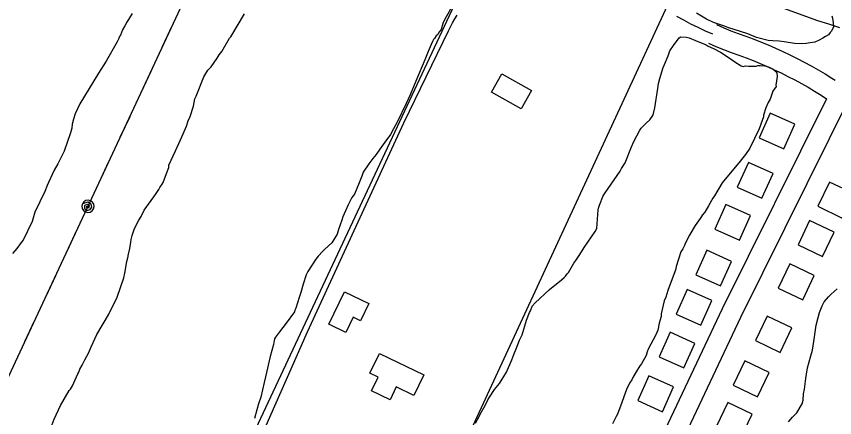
# Model space of a CAD drawing. Extents: x 3704301 to 3742427, y 506229 to 532009.
# Drawn here: x 3725353 to 3726564, y 528658 to 529253 of the extents above; entities that cross this region are included whole.
import ezdxf

# ---------------------------------------------------------------- set-up
doc = ezdxf.new("R2010")
doc.units = 0
for name, color, linetype in [('V-BLDG-OTLN', 7, 'Continuous'), ('V-ROAD-CNTR', 7, 'Continuous'), ('V-SITE-OTLN', 7, 'Continuous'), ('V-SITE-VEGE', 7, 'Continuous'), ('V-TOPO-SHOR', 7, 'Continuous'), ('V-UTIL-LINE', 7, 'Continuous')]:
    doc.layers.add(name, color=color, linetype=linetype)

msp = doc.modelspace()

# ---------------------------------------------------------------- linework, layer by layer
at = {"layer": 'V-BLDG-OTLN'}
for points in [[(3726071.2, 529167.3), (3726115.2, 529143), (3726100.1, 529115.8), (3726056.2, 529140.2)], [(3726488.5, 529056.3), (3726504.8, 529092.8), (3726468.3, 529109.1), (3726452, 529072.6)], [(3726456.2, 528983.3), (3726472.5, 529019.8), (3726436, 529036.1), (3726419.7, 528999.6)], [(3726556.1, 529007.2), (3726538.8, 528971.2), (3726574.9, 528953.9), (3726592.2, 528990)], [(3726422.9, 528921.2), (3726439.2, 528957.7), (3726402.7, 528974), (3726386.4, 528937.5)], [(3726526.7, 528950.3), (3726509.5, 528914.2), (3726545.6, 528896.9), (3726562.8, 528933)], [(3726394.9, 528853.2), (3726411.3, 528889.7), (3726374.8, 528906.1), (3726358.4, 528869.6)], [(3726497.5, 528886.1), (3726480.3, 528850), (3726516.4, 528832.8), (3726533.6, 528868.9)], [(3725815.1, 528796.8), (3725838.4, 528844.6), (3725874.4, 528827.1), (3725862, 528801.7), (3725851.3, 528806.9), (3725840.4, 528784.5)], [(3726365.6, 528795.3), (3726381.9, 528831.8), (3726345.4, 528848.1), (3726329.1, 528811.6)], [(3726464.1, 528808.3), (3726446.8, 528772.2), (3726482.9, 528754.9), (3726500.2, 528791)], [(3726340.5, 528731.7), (3726356.8, 528768.2), (3726320.3, 528784.6), (3726304, 528748)], [(3725890.3, 528753.3), (3725955.7, 528721.8), (3725941, 528691.2), (3725915.1, 528703.7), (3725905.9, 528684.7), (3725878.5, 528697.9), (3725888.2, 528718), (3725876.1, 528723.9)], [(3726430.9, 528742.4), (3726413.6, 528706.3), (3726449.7, 528689), (3726467, 528725.1)], [(3726309.1, 528667), (3726325.5, 528703.6), (3726288.9, 528719.9), (3726272.6, 528683.4)], [(3726405.7, 528680.7), (3726388.4, 528644.6), (3726424.5, 528627.4), (3726441.8, 528663.4)]]:
    msp.add_lwpolyline(points, close=True, dxfattribs=at)
at = {"layer": 'V-ROAD-CNTR'}
for points in [[(3725713.1, 528625.1), (3725783.6, 528785.3), (3725858.9, 528948.2), (3725926.3, 529094.7), (3725992.6, 529231.3), (3725995.5, 529237.3), (3725998.5, 529243.1), (3726001.7, 529248.9), (3726005.1, 529254.6)], [(3726329.6, 529253), (3726340, 529247.3), (3726350.6, 529241.8), (3726361.2, 529236.5), (3726372, 529231.4), (3726382.8, 529226.6)], [(3726388.7, 529240.4), (3726399.5, 529235.7), (3726410.2, 529231.4), (3726421.1, 529227.2), (3726432.1, 529223.3), (3726443.2, 529219.2), (3726454.2, 529214.9), (3726465.2, 529210.4), (3726476.1, 529205.7), (3726486.9, 529200.8), (3726497.6, 529195.7), (3726508.2, 529190.4), (3726518.7, 529185), (3726529.1, 529179.3), (3726539.4, 529173.4), (3726549.6, 529167.3), (3726559.7, 529161.1), (3726564.5, 529158)], [(3726376.9, 529212.8), (3726388, 529208), (3726399.2, 529203.5), (3726410.6, 529199.1), (3726421.9, 529195.1), (3726432.6, 529191.1), (3726443.1, 529187), (3726453.6, 529182.8), (3726464, 529178.3), (3726474.3, 529173.6), (3726484.5, 529168.8), (3726494.6, 529163.7), (3726504.6, 529158.5), (3726514.5, 529153.1), (3726524.3, 529147.5), (3726534, 529141.7), (3726543.6, 529135.7), (3726551.5, 529130.7)], [(3726588, 529137), (3726424.6, 528806.5), (3726280.7, 528501.6), (3726089.1, 528083.8), (3726013.9, 527920)], [(3726551.5, 529130.7), (3726397.5, 528819.3), (3726253.5, 528514.3), (3726061.8, 528096.3), (3725986.8, 527932.8)]]:
    msp.add_lwpolyline(points, dxfattribs=at)
at = {"layer": 'V-SITE-OTLN'}
msp.add_lwpolyline([(3725753.9, 528054.4), (3725617.4, 528118.9), (3725490.7, 528178.8), (3726019.7, 529309.4), (3726038.4, 529304.8), (3726068.5, 529363.9), (3726317.8, 529272.2), (3726312.9, 529261.6), (3725914.8, 528400.5)], close=True, dxfattribs=at)
at = {"layer": 'V-SITE-VEGE'}
for points in [[(3725524.4, 529256.8), (3725516.5, 529244.1), (3725513.3, 529238.6), (3725510.2, 529232.6), (3725507.1, 529224.9), (3725505.5, 529222.7), (3725504, 529218.9), (3725501.9, 529215), (3725485.6, 529186.4), (3725474.6, 529168.3), (3725446.7, 529123.1), (3725439.9, 529108.3), (3725437.4, 529100.1), (3725435.3, 529093), (3725434.9, 529087), (3725432.9, 529079.9), (3725423.7, 529053.1), (3725419, 529043.2), (3725414.3, 529034.4), (3725409, 529025), (3725400.7, 529006.4), (3725398.6, 529002), (3725395, 528993.2), (3725380.4, 528962.5), (3725376.3, 528948.8), (3725362.8, 528921.3), (3725360.1, 528917.5), (3725353.8, 528908.6), (3725347.4, 528901.4)], [(3725432.9, 528700.5), (3725436.1, 528705.5), (3725443.9, 528723.1), (3725445.5, 528725.3), (3725447, 528730.2), (3725450.1, 528735.7), (3725454.3, 528743.9), (3725460.1, 528754.9), (3725463.7, 528763.2), (3725472, 528781.3), (3725489.4, 528810.4), (3725492, 528815.9), (3725498.8, 528829.1), (3725501.9, 528836.8), (3725512.2, 528865.3), (3725513.6, 528872.4), (3725516.6, 528889.3), (3725518.1, 528894.7), (3725519, 528900.2), (3725521, 528908.9), (3725522.5, 528918.2), (3725522.9, 528922), (3725524.5, 528928), (3725528, 528938.4), (3725534.3, 528950.5), (3725537.5, 528956), (3725542.2, 528965.4), (3725552.2, 528979.7), (3725556.4, 528985.2), (3725559.6, 528990.2), (3725563.8, 528996.2), (3725565.4, 528999), (3725568.6, 529004), (3725570.1, 529006.7), (3725575.3, 529019.9), (3725578.4, 529028.6), (3725578.8, 529032.4), (3725588.2, 529053.3), (3725596, 529069.8), (3725599.6, 529078.5), (3725604.8, 529090), (3725607.4, 529097.7), (3725610, 529104.3), (3725615.1, 529119.6), (3725617.1, 529130.5), (3725619.1, 529134.4), (3725630.5, 529162.9), (3725636.3, 529172.8), (3725641.1, 529177.8), (3725650.1, 529190.5), (3725653.2, 529195.4), (3725656.9, 529200.4), (3725668.5, 529220.2), (3725670.1, 529222.4), (3725690.6, 529256.5)], [(3725997.5, 529266.6), (3725989.1, 529251.8), (3725986.5, 529247.4), (3725983.9, 529241.9), (3725981.3, 529233.2), (3725979.2, 529230.4), (3725976.6, 529226), (3725973.9, 529223.8), (3725971.8, 529219.9)], [(3726559.3, 529253.2), (3726560.5, 529250), (3726561.7, 529242.9), (3726561.8, 529236.4), (3726558.7, 529230.3), (3726557.1, 529228.7), (3726554.5, 529225.4), (3726550.2, 529222.6), (3726546.4, 529220.3), (3726541, 529217.5), (3726534.6, 529214.6), (3726527.5, 529213.4), (3726521.6, 529212.2), (3726515.1, 529212.1), (3726504.2, 529212.4), (3726488.9, 529214.8), (3726481.8, 529215.7), (3726472, 529216.6), (3726465.5, 529217), (3726448, 529221.5), (3726435.4, 529226.7), (3726405.8, 529235.9), (3726400.9, 529238), (3726384.5, 529243.6), (3726374.1, 529248.3), (3726359.2, 529257.2)], [(3725971.8, 529219.9), (3725970.2, 529218.2), (3725968.7, 529215.5), (3725966.6, 529211.1), (3725962.4, 529200.7), (3725957.3, 529188.1), (3725943.8, 529156.8), (3725935.5, 529136.5), (3725929.8, 529123.4), (3725916.2, 529095.9), (3725911, 529086), (3725906.3, 529077.8), (3725898.3, 529066.2), (3725890.9, 529055.7), (3725885.1, 529048), (3725880.4, 529041.9), (3725874.5, 529034.2), (3725866.1, 529022), (3725864, 529016), (3725860.4, 529006.2), (3725853.2, 528989.2), (3725849.5, 528984.2), (3725843.7, 528973.2), (3725835.9, 528955.6), (3725834.4, 528950.7), (3725829.8, 528937), (3725827.7, 528929.9), (3725819.9, 528917.3), (3725809.2, 528907.8), (3725806.5, 528905), (3725799.6, 528897.3), (3725795.9, 528892.8), (3725784.3, 528874.7), (3725781.7, 528869.7), (3725777.1, 528856), (3725774.1, 528843.5), (3725771.5, 528836.3), (3725766.4, 528820.5), (3725764.8, 528817.2), (3725764.3, 528815), (3725752.2, 528797.9), (3725742.1, 528785.2), (3725736.3, 528777.5), (3725734.7, 528774.7), (3725734.2, 528772.5), (3725733.3, 528766.5), (3725728.7, 528748.5), (3725721.7, 528718.4), (3725719.7, 528710.3), (3725714.8, 528688.4), (3725711.2, 528678.5), (3725708.6, 528669.8), (3725705.1, 528656.7)], [(3726060.6, 528699.7), (3726068, 528708.6), (3726078, 528725.6), (3726086.3, 528743.7), (3726088.8, 528751.9), (3726092.5, 528760.2), (3726097.6, 528772.8), (3726101.3, 528781), (3726107.9, 528802.4), (3726112, 528813.9), (3726113.6, 528816.6), (3726116.2, 528823.2), (3726120.4, 528828.2), (3726141.8, 528848.2), (3726159.4, 528862.1), (3726163.7, 528866), (3726165.3, 528867.7), (3726167.9, 528871), (3726170.1, 528873.2), (3726177.9, 528887), (3726180.6, 528890.8), (3726186.9, 528899.7), (3726193.2, 528910.1), (3726209.6, 528933.8), (3726211.7, 528938.2), (3726213.8, 528966), (3726214.3, 528968.7), (3726215.8, 528973.1), (3726217.9, 528978), (3726220.5, 528985.7), (3726222.1, 528988.4), (3726224.2, 528991.2), (3726246.3, 529023.2), (3726248.4, 529027), (3726253.7, 529035.8), (3726263, 529059.4), (3726266.6, 529067.1), (3726275.5, 529084.1), (3726277.6, 529086.9), (3726285.1, 529094.7), (3726290.4, 529099.1), (3726294.7, 529105.7), (3726295.7, 529108.5), (3726297.7, 529117.2), (3726302, 529145.6), (3726302.9, 529153.2), (3726304.9, 529160.8), (3726310, 529176.7), (3726312.1, 529181.1), (3726317.3, 529194.3), (3726319.9, 529201.4), (3726325.1, 529209.6), (3726333.6, 529220.7), (3726336.3, 529222.4), (3726343.9, 529222), (3726348.3, 529221), (3726357.6, 529216.8), (3726373.5, 529210.6), (3726376.8, 529208.5), (3726384.5, 529204.9), (3726394.9, 529199.7), (3726409.3, 529190.2), (3726415.9, 529185.4), (3726425.2, 529179.1), (3726428.5, 529178.6), (3726431.8, 529179.2), (3726436.1, 529178.8), (3726447.5, 529179), (3726450.2, 529179.6), (3726453.5, 529179.7), (3726460, 529179.3), (3726462.2, 529178.8), (3726466.6, 529177.2), (3726472.6, 529174.6), (3726476, 529171.4), (3726478.2, 529168.8), (3726478.8, 529163.3), (3726476.9, 529150.8), (3726477, 529148.6), (3726472.2, 529142), (3726469.1, 529132.7), (3726468.1, 529129.9), (3726465.5, 529125), (3726461.8, 529117.3), (3726458.3, 529106.4), (3726458.3, 529103.7), (3726456.3, 529098.2), (3726452.2, 529086.1), (3726438.1, 529057.6), (3726431.7, 529048.2), (3726421.7, 529035.5), (3726406.8, 529017.2), (3726397.3, 529006.2), (3726385.7, 528986.9), (3726383.6, 528983.1), (3726377.3, 528972.1), (3726371.5, 528962.7), (3726368.3, 528958.8), (3726364.7, 528953.3), (3726357.3, 528942.8), (3726355.7, 528940.1)], [(3726355.7, 528940.1), (3726354.6, 528937.9), (3726348.9, 528928.5), (3726342.6, 528915.9), (3726341.6, 528913.2), (3726338.9, 528908.2), (3726336.3, 528903.8), (3726329.2, 528881.9), (3726328.7, 528878.7), (3726327.7, 528875.4), (3726316.8, 528846.3), (3726313.8, 528836.5), (3726311.7, 528831), (3726307.2, 528811.9), (3726306.8, 528808.1), (3726304.2, 528798.2), (3726302.3, 528787.9), (3726299.2, 528780.7), (3726287.6, 528759.8), (3726286.1, 528755.5), (3726284.6, 528750), (3726277.8, 528737.9), (3726275.6, 528735.1), (3726269.9, 528725.8), (3726265.1, 528717.5), (3726263.6, 528714.2), (3726260.4, 528709.3), (3726255.7, 528699.9), (3726251.6, 528689), (3726249, 528680.8), (3726242.3, 528663.2), (3726240.2, 528659.9), (3726235, 528649)], [(3726495.3, 528651.9), (3726501.1, 528659.1), (3726508, 528665.2), (3726515.4, 528678.4), (3726516.9, 528683.9), (3726517.8, 528693.2), (3726519.3, 528700.3), (3726521.1, 528716.1), (3726523.5, 528731.9), (3726528.6, 528749.9), (3726531.1, 528758.1), (3726533, 528771.2), (3726536.3, 528795.2), (3726539.4, 528806.7), (3726541.4, 528813.8), (3726545, 528823.6), (3726548.1, 528829.7), (3726554.5, 528836.9), (3726558.8, 528841.3), (3726567.3, 528849.1)], [(3725352.1, 528507), (3725355.2, 528514.1), (3725357.8, 528521.2), (3725364.4, 528540.9), (3725365.5, 528544.2), (3725367, 528550.8), (3725368.4, 528557.9), (3725373, 528573.7), (3725374.5, 528578.1), (3725383.5, 528593.5), (3725389.7, 528608.3), (3725392.2, 528616), (3725395.9, 528624.8), (3725405.7, 528647.8), (3725408.8, 528656), (3725418.2, 528676.3), (3725431.3, 528698.3), (3725432.9, 528700.5)], [(3726032.2, 528650.2), (3726037.5, 528659.6), (3726039, 528663.4), (3726046.4, 528676.1), (3726050.5, 528684.3), (3726053.2, 528688.7), (3726060.6, 528699.7)]]:
    msp.add_lwpolyline(points, dxfattribs=at)
at = {"layer": 'V-TOPO-SHOR'}
msp.add_lwpolyline([(3726437.8, 529283.5), (3726538.2, 529246.7), (3726554.7, 529241.7), (3726571.1, 529236)], dxfattribs=at)
at = {"layer": 'V-UTIL-LINE'}
for points in [[(3723710.6, 525202), (3724171.6, 526186.6), (3724414, 526712.9), (3724900.5, 527771.3), (3725385.2, 528812.8), (3725861.2, 529834.4)], [(3725569.2, 529207.8), (3725583.6, 529238.6)], [(3725538, 529140.7), (3725552.3, 529171.5)], [(3725506.7, 529073.6), (3725521.1, 529104.4)], [(3725475.5, 529006.6), (3725489.8, 529037.4)], [(3725459, 528971.2), (3725456.2, 528970.7), (3725457.8, 528969.1), (3725460.5, 528969.6), (3725461.4, 528972.4), (3725458.4, 528974), (3725454, 528972.5), (3725453.9, 528968.2), (3725457.6, 528965), (3725462, 528966.4), (3725464.7, 528969.9), (3725463.5, 528974.6), (3725458.7, 528977.2), (3725450.8, 528975), (3725450, 528971.6), (3725450.5, 528968.1), (3725452.4, 528965.1), (3725455.2, 528963), (3725458.6, 528962.2), (3725462.1, 528962.7), (3725465.1, 528964.6), (3725467.1, 528967.4), (3725468, 528970.8), (3725467.4, 528974.3), (3725465.6, 528977.3), (3725462.8, 528979.4), (3725459.4, 528980.2), (3725455.9, 528979.7), (3725452.9, 528977.8), (3725450.8, 528975)], [(3725428.2, 528905), (3725442.5, 528935.8)], [(3725396.9, 528838), (3725411.3, 528868.8)], [(3725365.7, 528770.9), (3725380, 528801.7)]]:
    msp.add_lwpolyline(points, dxfattribs=at)

doc.saveas('drawing.dxf')
